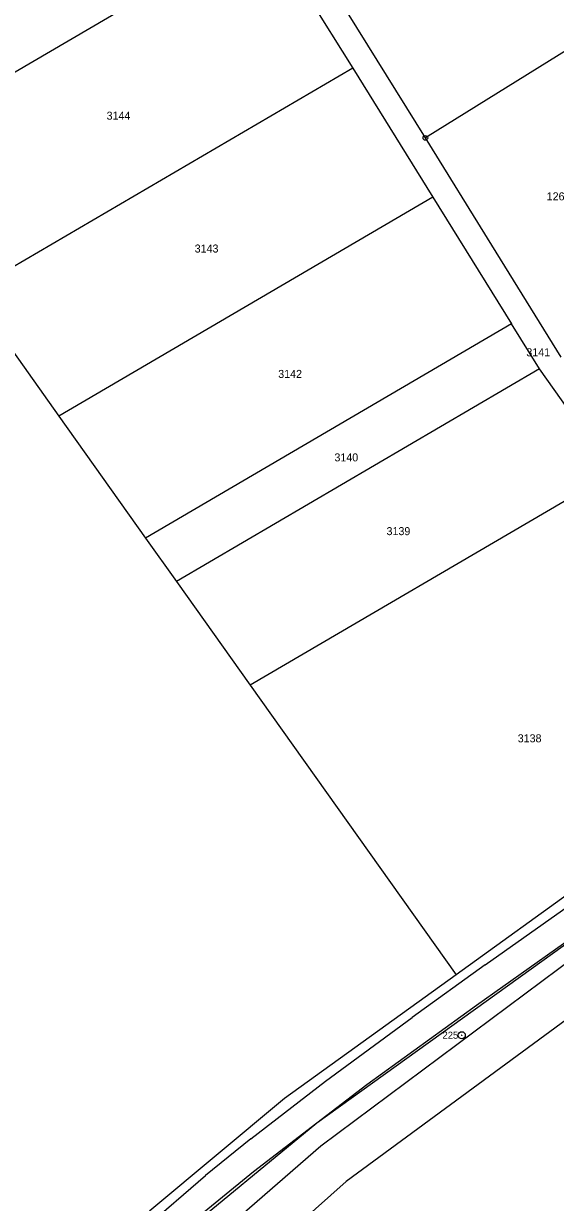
# Model space of a CAD drawing. Extents: x -504988 to -494607, y -1123820 to -1114018.
# Drawn here: x -498445.5 to -498332.4, y -1119517.5 to -1119267 of the extents above; entities that cross this region are included whole.
import ezdxf

# ---------------------------------------------------------------- set-up
doc = ezdxf.new("R2010")
doc.units = 0
for name, color, linetype in [('Hranice parcel', 7, 'Continuous'), ('Parcelní čísla', 7, 'Continuous'), ('Vnitřní kresba', 7, 'Continuous'), ('Značky bodu BP', 7, 'Continuous')]:
    doc.layers.add(name, color=color, linetype=linetype)

msp = doc.modelspace()

# ---------------------------------------------------------------- linework, layer by layer
at = {"layer": 'Hranice parcel'}
for p, q in [((-498360.07, -1119291.3), (-498389.42, -1119243.99)), ((-498394.29, -1119246.3), (-498477.41, -1119294.96)), ((-498394.29, -1119246.3), (-498375.52, -1119276.48)), ((-498327.52, -1119271.11), (-498360.07, -1119291.3)), ((-498375.52, -1119276.48), (-498456.74, -1119324.02)), ((-498375.52, -1119276.48), (-498358.48, -1119303.87)), ((-498358.48, -1119303.87), (-498437.97, -1119350.41)), ((-498358.48, -1119303.87), (-498341.74, -1119330.77)), ((-498454.59, -1119327.05), (-498437.97, -1119350.41)), ((-498341.74, -1119330.77), (-498419.55, -1119376.31)), ((-498335.79, -1119340.34), (-498341.74, -1119330.77)), ((-498335.79, -1119340.34), (-498412.99, -1119385.53)), ((-498320.15, -1119362.46), (-498335.79, -1119340.34)), ((-498437.97, -1119350.41), (-498419.55, -1119376.31)), ((-498320.15, -1119362.46), (-498397.28, -1119407.61)), ((-498419.55, -1119376.31), (-498412.99, -1119385.53)), ((-498412.99, -1119385.53), (-498397.28, -1119407.61)), ((-498397.28, -1119407.61), (-498353.54, -1119469.11)), ((-498291.91, -1119424.69), (-498353.54, -1119469.11))]:
    msp.add_line(p, q, dxfattribs=at)
for points in [[(-498331.16, -1119337.89), (-498345.92, -1119314.1), (-498360.07, -1119291.3)], [(-498414.08, -1119526.07), (-498383.14, -1119500.6), (-498270.62, -1119419.73)], [(-498266.8, -1119429.49), (-498306.6, -1119461.4), (-498376.89, -1119513.01), (-498483.85, -1119608.22), (-498590.8, -1119703.42)], [(-498281.12, -1119430.18), (-498382.31, -1119505.52), (-498409.93, -1119529.55), (-498488.21, -1119599.64), (-498575.01, -1119683.18)], [(-498353.54, -1119469.11), (-498390, -1119495.4), (-498418.62, -1119519.26), (-498496.77, -1119591.08), (-498588.16, -1119677.74), (-498606.98, -1119690.58), (-498654.51, -1119716.14), (-498731.36, -1119770.65)]]:
    msp.add_lwpolyline(points, dxfattribs=at)
at = {"layer": 'Vnitřní kresba'}
for p, q in [((-498347.36, -1119467.02), (-498316.31, -1119444.99)), ((-498349.17, -1119475.54), (-498325.21, -1119458.56)), ((-498347.36, -1119467.02), (-498362.9, -1119478.22)), ((-498372.53, -1119492.43), (-498349.17, -1119475.54)), ((-498381.28, -1119491.72), (-498362.9, -1119478.22)), ((-498397.2, -1119503.97), (-498381.28, -1119491.72)), ((-498383.14, -1119500.6), (-498372.53, -1119492.43)), ((-498396.57, -1119510.91), (-498383.14, -1119500.6)), ((-498397.2, -1119503.97), (-498406.81, -1119511.78)), ((-498410.59, -1119522.35), (-498396.57, -1119510.91)), ((-498419.76, -1119522.93), (-498406.81, -1119511.78))]:
    msp.add_line(p, q, dxfattribs=at)
at = {"layer": 'Značky bodu BP'}
for centre, radius in [((-498360.07, -1119291.3), 0.5), ((-498360.07, -1119291.3), 0.0303), ((-498352.32, -1119481.96), 0.75), ((-498352.32, -1119481.96), 0.03)]:
    msp.add_circle(centre, radius, dxfattribs=at)

# ---------------------------------------------------------------- texts
at = {"layer": 'Parcelní čísla'}
for s, p in [('3144', (-498427.84, -1119287.42)), ('1265/1', (-498334.27, -1119304.56)), ('3143', (-498409.11, -1119315.65)), ('3141', (-498338.6, -1119337.7)), ('3142', (-498391.35, -1119342.29)), ('3140', (-498379.4, -1119360.03)), ('3139', (-498368.32, -1119375.7)), ('3138', (-498340.43, -1119419.72))]:
    msp.add_text(s, height=1.7, dxfattribs=at).set_placement(p)
at = {"layer": 'Značky bodu BP'}
msp.add_text('225', height=1.5, dxfattribs=at).set_placement((-498356.42, -1119482.71))

doc.saveas('drawing.dxf')
